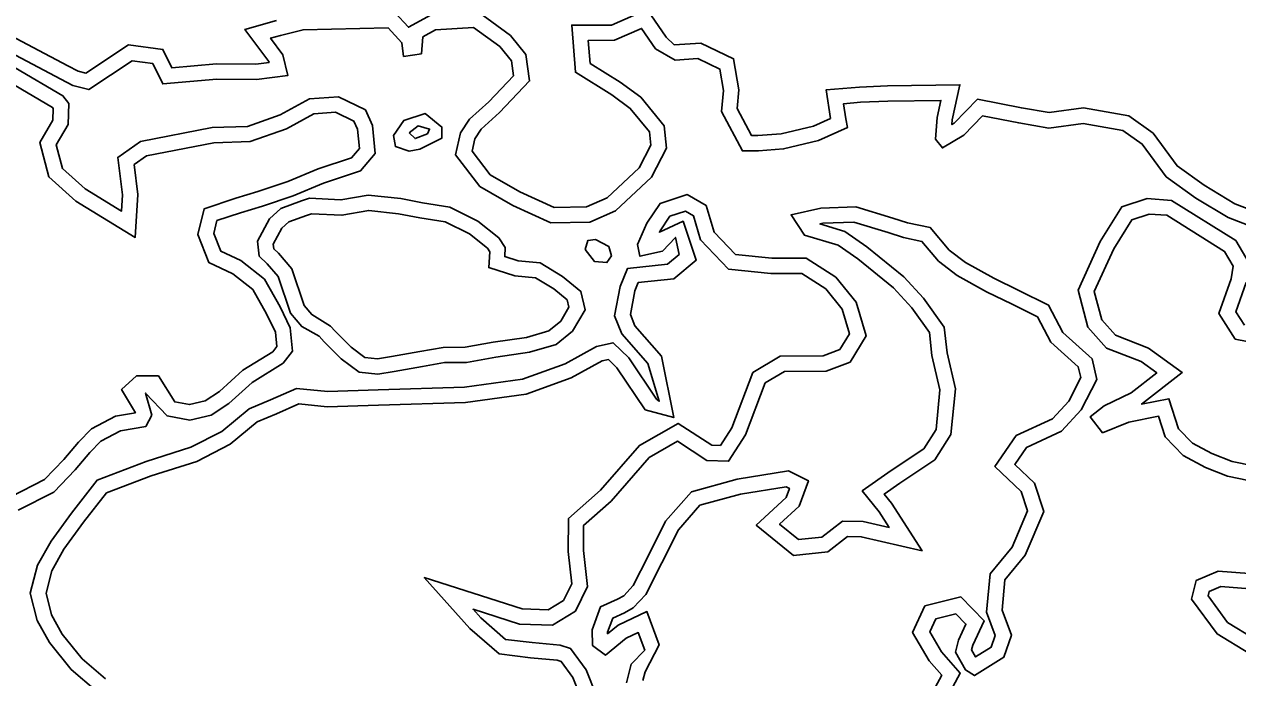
# Model space of a CAD drawing. Extents: x 2160437 to 2172832, y 205694 to 212444.
# Drawn here: x 2165250.2 to 2165488.9, y 209279.6 to 209408 of the extents above; entities that cross this region are included whole.
import ezdxf

# ---------------------------------------------------------------- set-up
doc = ezdxf.new("R2010")
doc.units = 0
for name, color, linetype in [('RD_EX_H2O', 7, 'Continuous'), ('RD_EX_VEG_ShrubLine', 7, 'Continuous'), ('RD_EX_VEG_TreeLine', 7, 'Continuous')]:
    doc.layers.add(name, color=color, linetype=linetype)

msp = doc.modelspace()

# ---------------------------------------------------------------- linework, layer by layer
at = {"layer": 'RD_EX_H2O'}
for points in [[(2165492.79, 209367.85), (2165487, 209370.06), (2165480.65, 209373.88), (2165474.82, 209378.02), (2165470.1, 209384.47), (2165466.26, 209387.18), (2165458.47, 209388.55), (2165451.74, 209387.64), (2165445.79, 209388.65), (2165438.68, 209390.03), (2165434.99, 209386.23), (2165430.79, 209383.73), (2165429.43, 209385.47), (2165429.76, 209389.69), (2165430.5, 209393.08), (2165420.06, 209392.91), (2165414.7, 209392.7), (2165411.35, 209392.42), (2165411.8, 209389.45), (2165412.13, 209387.75), (2165406.4, 209385.17), (2165399.54, 209383.54), (2165394.61, 209383.18), (2165391.45, 209383.13), (2165387.37, 209390.9), (2165387.74, 209395.01), (2165387.02, 209399.23), (2165382.71, 209401.28), (2165378.23, 209401), (2165374.35, 209403.23), (2165371.63, 209407.21), (2165366.32, 209404.89), (2165361.14, 209404.88), (2165361.49, 209400.36), (2165367.44, 209396.67), (2165371.48, 209393.69), (2165376.08, 209388.1), (2165376.49, 209383.7), (2165373.59, 209377.99), (2165366.51, 209371.37), (2165361.42, 209369.13), (2165353.79, 209369.03), (2165346.31, 209372.44), (2165339.83, 209376.14), (2165335.05, 209382.35), (2165336.02, 209386.69), (2165337.79, 209389.36), (2165341.56, 209392.82), (2165346.42, 209397.93), (2165346.01, 209400.88), (2165343.74, 209403.66), (2165338.59, 209407.4), (2165331.07, 209406.93), (2165328.6, 209405.57), (2165328.31, 209402.25), (2165324.8, 209401.72), (2165324.49, 209404.4), (2165321.8, 209407.33), (2165305.05, 209406.96), (2165300.6, 209405.84), (2165298.64, 209405.31), (2165301.09, 209402.04), (2165302.04, 209397.94), (2165295.9, 209397.21), (2165288.11, 209397.27), (2165277.43, 209396.33), (2165275.48, 209400.34), (2165271.44, 209400.86), (2165262.89, 209395.21), (2165259.74, 209395.98), (2165257.39, 209397.25), (2165242.85, 209404.89)], [(2165248.43, 209399.46), (2165257.8, 209393.98), (2165258.95, 209392.47), (2165258.84, 209388.34), (2165256.51, 209384.33), (2165257.71, 209379.66), (2165262.16, 209375.68), (2165269.35, 209371.31), (2165269.54, 209374.49), (2165268.59, 209381.86), (2165273.04, 209385.02), (2165287.19, 209387.73), (2165294.11, 209387.97), (2165300.57, 209390.23), (2165306.3, 209393.41), (2165312, 209393.78), (2165317.32, 209391.23), (2165318.69, 209388.17), (2165319.24, 209382.66), (2165316.34, 209379.22), (2165309.04, 209376.79), (2165303.09, 209374.34), (2165297.09, 209372.29), (2165292.74, 209370.99), (2165288.09, 209369.43), (2165287.48, 209366.93), (2165288.87, 209363.4), (2165292.78, 209361.57), (2165297.46, 209357.9), (2165300.52, 209352.5), (2165302.53, 209348.34), (2165302.99, 209343.77), (2165301.11, 209341.38), (2165295, 209337.64), (2165290.47, 209333.48), (2165286.97, 209331.22), (2165282.79, 209330.21), (2165278.3, 209331.03), (2165274.08, 209335.54), (2165275.32, 209331.17), (2165274.1, 209328.94), (2165269.15, 209328.14), (2165265.29, 209326.09), (2165263.11, 209323.84), (2165260.23, 209320.43), (2165256.02, 209316.08), (2165249.02, 209312.49)], [(2165362.78, 209276.01), (2165360.72, 209281.11), (2165357.65, 209285.34), (2165355.62, 209285.97), (2165350.11, 209286.46), (2165344.86, 209287.11), (2165339.98, 209291.37), (2165338.49, 209293.03), (2165347.64, 209290.1), (2165354.08, 209289.88), (2165358.6, 209292.68), (2165360.96, 209297.49), (2165360.2, 209304.56), (2165360.21, 209309.5), (2165365.67, 209314.3), (2165373.12, 209322.89), (2165378.7, 209326.05), (2165384.48, 209322.29), (2165388.73, 209322.14), (2165392.08, 209327.32), (2165395.93, 209337.52), (2165399.75, 209339.77), (2165407.92, 209339.86), (2165412.62, 209341.64), (2165415.77, 209346.78), (2165413.81, 209353.42), (2165409.85, 209358.31), (2165404.02, 209362.05), (2165397.21, 209362.07), (2165390.12, 209362.77), (2165385.9, 209367.19), (2165384.35, 209372.38), (2165380.59, 209374.55), (2165375.27, 209372.82), (2165372.63, 209368.91), (2165370.83, 209364.76), (2165371.29, 209362.42), (2165375.72, 209363.4), (2165378.29, 209366.12), (2165379.04, 209362.79), (2165376.73, 209360.86), (2165368.87, 209360.04), (2165367.38, 209356.48), (2165366.3, 209350.69), (2165367.72, 209347.15), (2165372.86, 209341.32), (2165375.11, 209333.91), (2165374.57, 209334.33), (2165369.09, 209342.45), (2165366, 209345.41), (2165362.76, 209344.67), (2165356.56, 209341.25), (2165348.19, 209338.25), (2165336.77, 209336.69), (2165319.81, 209336.14), (2165309.9, 209335.82), (2165303.77, 209336.45), (2165298.65, 209334.23), (2165294.46, 209332.46), (2165289.06, 209328), (2165283, 209324.88), (2165274.17, 209322.08), (2165264.54, 209318.41), (2165259.48, 209311.94), (2165255.49, 209306.44), (2165252.79, 209301.69), (2165251.4, 209296.22), (2165252.73, 209290.81), (2165255.15, 209286.46), (2165259.41, 209281.21), (2165264.34, 209276.97)], [(2165432.84, 209277.77), (2165434.28, 209280.49), (2165430.63, 209284.65), (2165428.3, 209288.6), (2165429.47, 209291.12), (2165433.45, 209292.12), (2165435.42, 209290.11), (2165433.93, 209286.96), (2165433.33, 209284.59), (2165435.33, 209281.11), (2165437.11, 209280), (2165442.84, 209283.59), (2165444.35, 209287.92), (2165442.51, 209292.87), (2165443.06, 209298.8), (2165447.07, 209303.65), (2165450.72, 209312.26), (2165448.87, 209317.8), (2165445.02, 209321.51), (2165447.3, 209324.81), (2165454.22, 209328.01), (2165458.1, 209332.24), (2165461.16, 209338.19), (2165460.21, 209342.29), (2165454.49, 209347.43), (2165451.66, 209352.82), (2165445.85, 209355.68), (2165440.88, 209358.11), (2165435.35, 209361.2), (2165432.12, 209363.64), (2165428.41, 209368.06), (2165423.92, 209369.01), (2165421.02, 209369.94), (2165413.74, 209372.17), (2165406.9, 209371.9), (2165401.04, 209370.59), (2165403.66, 209366.56), (2165410.28, 209364.58), (2165414.13, 209361.91), (2165421.14, 209356.21), (2165424.77, 209352.32), (2165428.23, 209347.42), (2165428.73, 209342.93), (2165430.3, 209336.14), (2165429.54, 209328.39), (2165427.11, 209324.57), (2165420.71, 209320.28), (2165415.03, 209316.3), (2165418.33, 209312.16), (2165420.29, 209309.11), (2165415.18, 209310.29), (2165411.12, 209310.36), (2165407.08, 209307.21), (2165402.46, 209306.72), (2165398.75, 209309.73), (2165402.62, 209313.32), (2165404.42, 209318.29), (2165400.51, 209320.22), (2165390.43, 209318.61), (2165381.42, 209316.12), (2165376.35, 209310.33), (2165372.94, 209303.48), (2165369.95, 209297.68), (2165368.11, 209295.68), (2165366.91, 209295.03), (2165363.54, 209293.48), (2165361.91, 209288.99), (2165361.99, 209285.9), (2165364.51, 209284.01), (2165368.62, 209287.32), (2165370.98, 209288.45), (2165372.26, 209284.98), (2165369.58, 209282.22), (2165368.68, 209278.57)], [(2165494.79, 209317.56), (2165486.89, 209319.21), (2165482.55, 209320.91), (2165478.13, 209323.24), (2165474.6, 209326.95), (2165473.3, 209330.98), (2165467.48, 209329.84), (2165462.28, 209327.74), (2165459.85, 209330.87), (2165462.62, 209333), (2165467.89, 209335.56), (2165472.95, 209339.49), (2165469.86, 209341.73), (2165463.05, 209344.39), (2165459.42, 209348.5), (2165457.46, 209355.74), (2165461.82, 209365.34), (2165466.06, 209372.13), (2165471.06, 209373.77), (2165475.86, 209373.41), (2165488.48, 209365.53), (2165491.1, 209361.09)], [(2165490.53, 209357.26), (2165488.48, 209351.53), (2165490.2, 209348.86)], [(2165491.03, 209284.39), (2165484.82, 209288.19), (2165479.81, 209295.01), (2165480.72, 209298.69), (2165485.04, 209300.54), (2165494.61, 209299.79)]]:
    msp.add_lwpolyline(points, dxfattribs=at)
for points in [[(2165325.89, 209383.12), (2165323.2, 209384), (2165322.86, 209386.2), (2165324.84, 209389.13), (2165329.04, 209390.49), (2165332.35, 209387.84), (2165332.32, 209385.62), (2165328.01, 209383.49)], [(2165308.2, 209346.69), (2165304.79, 209348.61), (2165302.6, 209351.26), (2165300.16, 209358.44), (2165298, 209360.94), (2165296.41, 209362.47), (2165296.11, 209365.37), (2165298.43, 209369.79), (2165300.66, 209371.84), (2165304.72, 209373.31), (2165306.32, 209373.83), (2165312.48, 209373.5), (2165317.87, 209374.47), (2165324.24, 209373.77), (2165328.51, 209372.96), (2165333.94, 209372.09), (2165339.4, 209369.35), (2165343.53, 209366.06), (2165344.8, 209364.13), (2165344.7, 209362.36), (2165347.32, 209361.51), (2165351.69, 209361.11), (2165356.1, 209358.47), (2165359.69, 209355.51), (2165360.51, 209351.92), (2165358.02, 209347.67), (2165354.81, 209345.05), (2165349.6, 209343.55), (2165342.94, 209342.56), (2165337.17, 209341.53), (2165332.89, 209341.52), (2165328.56, 209340.77), (2165322.94, 209339.77), (2165319.75, 209339.24), (2165316.07, 209339.65), (2165312.56, 209342.29), (2165309.18, 209345.61)], [(2165360.53, 209363.73), (2165361.06, 209365.53), (2165362.59, 209365.72), (2165365.2, 209364.33), (2165365.71, 209362.51), (2165364.81, 209361.19), (2165362.36, 209361.41)]]:
    msp.add_lwpolyline(points, close=True, dxfattribs=at)
at = {"layer": 'RD_EX_VEG_ShrubLine'}
for points in [[(2165330.21, 209409.88), (2165325.77, 209407.44), (2165323.08, 209410.35)], [(2165493.51, 209370.78), (2165488.32, 209372.76), (2165482.3, 209376.39), (2165476.95, 209380.18), (2165472.23, 209386.64), (2165467.44, 209390.02), (2165458.52, 209391.59), (2165451.79, 209390.67), (2165446.33, 209391.6), (2165437.66, 209393.29), (2165433.11, 209388.6), (2165432.66, 209388.33), (2165432.73, 209389.25), (2165434.23, 209396.15), (2165419.98, 209395.91), (2165414.51, 209395.7), (2165407.9, 209395.14), (2165408.75, 209389.52), (2165405.42, 209388.02), (2165399.08, 209386.51), (2165394.48, 209386.18), (2165393.25, 209386.16), (2165390.43, 209391.51), (2165390.76, 209395.12), (2165389.72, 209401.27), (2165383.3, 209404.32), (2165378.04, 209404), (2165378.04, 209404), (2165376.44, 209405.49), (2165372.7, 209410.95), (2165365.69, 209407.89), (2165357.9, 209407.87), (2165358.62, 209398.61), (2165365.76, 209394.18), (2165369.4, 209391.5), (2165373.18, 209386.91), (2165373.42, 209384.28), (2165371.15, 209379.82), (2165364.83, 209373.91), (2165360.77, 209372.12), (2165354.42, 209372.03), (2165347.68, 209375.11), (2165341.84, 209378.45), (2165338.28, 209383.07), (2165338.83, 209385.49), (2165340.09, 209387.39), (2165343.66, 209390.68), (2165349.59, 209396.91), (2165348.86, 209402.13), (2165345.82, 209405.85), (2165339.48, 209410.46)], [(2165299.84, 209408.75), (2165293.59, 209407.04), (2165298.31, 209400.74), (2165298.36, 209400.52), (2165295.74, 209400.21), (2165287.99, 209400.27), (2165279.23, 209399.5), (2165277.47, 209403.1), (2165270.72, 209403.98), (2165262.33, 209398.43), (2165260.82, 209398.8), (2165258.8, 209399.89), (2165243.95, 209407.7)], [(2165246.97, 209396.84), (2165255.77, 209391.69), (2165255.92, 209391.49), (2165255.86, 209389.18), (2165253.3, 209384.77), (2165255.03, 209378.03), (2165260.37, 209373.26), (2165272.05, 209366.15), (2165272.55, 209374.6), (2165271.8, 209380.46), (2165274.24, 209382.2), (2165287.52, 209384.74), (2165294.67, 209384.99), (2165301.8, 209387.48), (2165307.16, 209390.46), (2165311.42, 209390.74), (2165315.03, 209389), (2165315.75, 209387.39), (2165316.13, 209383.62), (2165314.59, 209381.8), (2165307.99, 209379.6), (2165302.04, 209377.15), (2165296.17, 209375.15), (2165291.84, 209373.85), (2165285.57, 209371.74), (2165284.34, 209366.71), (2165286.52, 209361.19), (2165291.2, 209359), (2165295.15, 209355.91), (2165297.86, 209351.11), (2165299.6, 209347.51), (2165299.89, 209344.67), (2165299.09, 209343.66), (2165293.19, 209340.05), (2165288.63, 209335.86), (2165285.77, 209334.02), (2165282.71, 209333.28), (2165279.81, 209333.8), (2165276.58, 209338.94), (2165272.31, 209338.95), (2165269.35, 209336.25), (2165272.06, 209331.65), (2165268.18, 209331.02), (2165263.46, 209328.52), (2165260.88, 209325.85), (2165258, 209322.45), (2165254.21, 209318.52), (2165247.54, 209315.1)]]:
    msp.add_lwpolyline(points, dxfattribs=at)
at = {"layer": 'RD_EX_VEG_TreeLine'}
for points in [[(2165325.94, 209386.69), (2165327.67, 209388.06), (2165329.91, 209387.44), (2165329.49, 209386.5), (2165327.07, 209385.56)], [(2165310.42, 209348.71), (2165306.75, 209350.95), (2165305.27, 209352.75), (2165302.81, 209359.96), (2165300.18, 209363.01), (2165299.28, 209363.87), (2165299.18, 209364.78), (2165300.85, 209367.94), (2165302.25, 209369.23), (2165305.7, 209370.47), (2165306.71, 209370.8), (2165312.67, 209370.48), (2165317.97, 209371.44), (2165323.79, 209370.8), (2165328, 209370), (2165333.01, 209369.2), (2165337.77, 209366.81), (2165341.29, 209364.01), (2165341.75, 209363.31), (2165341.56, 209360.22), (2165346.72, 209358.55), (2165350.73, 209358.19), (2165354.37, 209356.01), (2165356.99, 209353.85), (2165357.32, 209352.41), (2165355.71, 209349.65), (2165353.39, 209347.76), (2165348.97, 209346.49), (2165342.46, 209345.52), (2165336.9, 209344.53), (2165332.63, 209344.52), (2165328.04, 209343.73), (2165322.43, 209342.73), (2165319.66, 209342.26), (2165317.22, 209342.54), (2165314.53, 209344.57), (2165311.34, 209347.7)]]:
    msp.add_lwpolyline(points, close=True, dxfattribs=at)
for points in [[(2165266.19, 209279.33), (2165261.57, 209283.31), (2165257.65, 209288.15), (2165255.54, 209291.92), (2165254.49, 209296.2), (2165255.6, 209300.56), (2165258.02, 209304.81), (2165261.88, 209310.13), (2165266.39, 209315.91), (2165275.15, 209319.25), (2165284.14, 209322.1), (2165290.73, 209325.48), (2165296.03, 209329.87), (2165299.83, 209331.48), (2165304.24, 209333.39), (2165309.79, 209332.82), (2165319.9, 209333.14), (2165337.02, 209333.7), (2165348.9, 209335.32), (2165357.8, 209338.51), (2165363.84, 209341.84), (2165365.09, 209342.13), (2165366.78, 209340.51), (2165372.35, 209332.26), (2165377.95, 209330.7), (2165375.54, 209342.81), (2165370.31, 209348.74), (2165369.41, 209351), (2165370.27, 209355.62), (2165370.95, 209357.24), (2165377.95, 209357.97), (2165382.37, 209361.66), (2165379.78, 209369.3), (2165375.13, 209367.14), (2165375.27, 209367.46), (2165377.18, 209370.29), (2165380.24, 209371.28), (2165381.81, 209370.38), (2165383.23, 209365.64), (2165388.72, 209359.9), (2165397.06, 209359.07), (2165403.13, 209359.05), (2165407.83, 209356.05), (2165411.1, 209352), (2165412.51, 209347.21), (2165410.6, 209344.08), (2165407.36, 209342.86), (2165398.91, 209342.76), (2165393.5, 209339.56), (2165389.39, 209328.68), (2165387.14, 209325.2), (2165385.42, 209325.26), (2165378.81, 209329.55), (2165371.19, 209325.25), (2165363.53, 209316.42), (2165357.22, 209310.86), (2165357.2, 209304.4), (2165357.89, 209298.03), (2165356.29, 209294.78), (2165353.27, 209292.91), (2165348.16, 209293.09), (2165328.89, 209299.26), (2165337.87, 209289.23), (2165343.58, 209284.25), (2165349.79, 209283.48), (2165355.03, 209283.01), (2165355.81, 209282.77), (2165358.08, 209279.64), (2165360.13, 209274.55)], [(2165496.15, 209320.35), (2165487.75, 209322.1), (2165483.8, 209323.64), (2165479.97, 209325.67), (2165477.25, 209328.52), (2165475.34, 209334.43), (2165469.97, 209333.38), (2165477.96, 209339.57), (2165471.31, 209344.38), (2165464.82, 209346.92), (2165462.14, 209349.96), (2165460.64, 209355.48), (2165464.47, 209363.92), (2165468.03, 209369.62), (2165471.43, 209370.73), (2165474.9, 209370.48), (2165486.27, 209363.37), (2165487.98, 209360.48), (2165487.61, 209357.99), (2165485.16, 209351.15), (2165488.37, 209346.16), (2165504.97, 209342.89)], [(2165371.89, 209279.04), (2165372.3, 209280.71), (2165375.08, 209286.01), (2165375.08, 209286.01), (2165372.67, 209292.58), (2165367.01, 209289.88), (2165364.93, 209288.2), (2165364.92, 209288.5), (2165365.94, 209291.28), (2165368.26, 209292.35), (2165369.98, 209293.28), (2165372.43, 209295.94), (2165375.62, 209302.13), (2165378.86, 209308.64), (2165383.08, 209313.46), (2165391.07, 209315.67), (2165400.04, 209317.1), (2165400.69, 209316.79), (2165400.05, 209315.03), (2165394.18, 209309.58), (2165401.53, 209303.6), (2165408.25, 209304.31), (2165412.13, 209307.34), (2165414.81, 209307.29), (2165426.79, 209304.53), (2165420.77, 209313.91), (2165419.36, 209315.68), (2165422.4, 209317.8), (2165429.31, 209322.43), (2165432.46, 209327.39), (2165433.34, 209336.34), (2165431.69, 209343.43), (2165431.13, 209348.52), (2165427.1, 209354.22), (2165423.19, 209358.41), (2165415.94, 209364.31), (2165411.59, 209367.32), (2165406.71, 209368.78), (2165407.29, 209368.91), (2165413.35, 209369.15), (2165420.12, 209367.07), (2165423.15, 209366.1), (2165426.77, 209365.34), (2165430.04, 209361.45), (2165433.71, 209358.68), (2165439.49, 209355.45), (2165444.52, 209352.98), (2165449.46, 209350.55), (2165452.09, 209345.55), (2165457.5, 209340.7), (2165457.98, 209338.59), (2165455.62, 209333.97), (2165452.42, 209330.48), (2165445.3, 209327.19), (2165441.1, 209321.12), (2165446.25, 209316.16), (2165447.51, 209312.38), (2165444.48, 209305.23), (2165440.15, 209300), (2165439.46, 209292.46), (2165441.16, 209287.89), (2165440.35, 209285.57), (2165437.32, 209283.67), (2165436.54, 209285.03), (2165436.77, 209285.94), (2165439.03, 209290.72), (2165434.39, 209295.45), (2165427.35, 209293.69), (2165424.91, 209288.43), (2165428.19, 209282.89), (2165430.66, 209280.06), (2165429.39, 209277.65)], [(2165492.06, 209287.27), (2165486.89, 209290.44), (2165483.06, 209295.65), (2165483.27, 209296.52), (2165485.54, 209297.49), (2165494.54, 209296.78)]]:
    msp.add_lwpolyline(points, dxfattribs=at)

doc.saveas('drawing.dxf')
